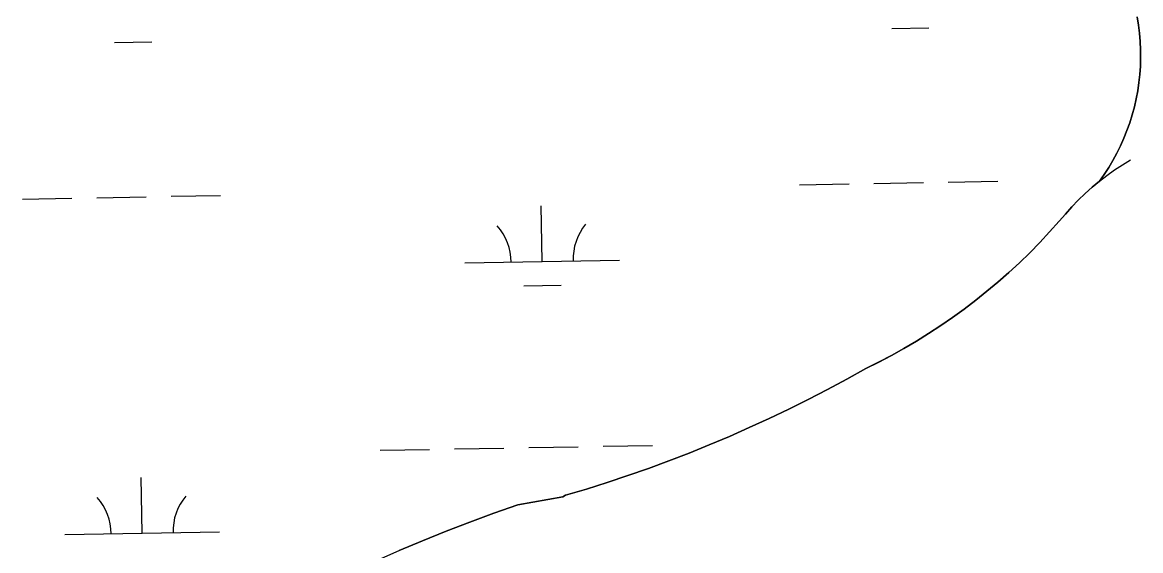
# Model space of a CAD drawing. Extents: x 3957609 to 3995875, y 234277 to 260273.
# Drawn here: x 3980805 to 3981527, y 256191 to 256532 of the extents above; entities that cross this region are included whole.
import ezdxf

# ---------------------------------------------------------------- set-up
doc = ezdxf.new("R2010")
doc.units = 0
doc.layers.add('V-TOPO-SHOR', color=7, linetype='Continuous')
doc.layers.add('V-WETL-SWMP', color=7, linetype='Continuous')

msp = doc.modelspace()

# ---------------------------------------------------------------- linework, layer by layer
at = {"layer": 'V-TOPO-SHOR'}
for points in [[(3981500.065, 256429.532), (3981503.14, 256433.89), (3981506.042, 256438.367), (3981508.767, 256442.95), (3981511.311, 256447.638), (3981513.672, 256452.42), (3981515.843, 256457.293), (3981517.826, 256462.245), (3981519.612, 256467.27), (3981521.201, 256472.362), (3981522.591, 256477.51), (3981523.779, 256482.71), (3981524.764, 256487.951), (3981525.545, 256493.229), (3981526.116, 256498.531), (3981526.485, 256503.852), (3981526.642, 256509.183), (3981526.595, 256514.516), (3981526.339, 256519.845), (3981525.874, 256525.157), (3981525.205, 256530.447), (3981524.33, 256535.71)], [(3981500.065, 256429.532), (3981504.903, 256433.28), (3981509.865, 256436.856), (3981514.952, 256440.253), (3981520.156, 256443.473)], [(3981500.065, 256429.532), (3981504.903, 256433.28), (3981509.865, 256436.856), (3981514.952, 256440.253), (3981520.156, 256443.473)], [(3981153.632, 256225.682), (3981155.287, 256226.68), (3981168.758, 256230.712), (3981182.167, 256234.953), (3981195.505, 256239.404), (3981208.774, 256244.061), (3981221.97, 256248.925), (3981235.087, 256253.994), (3981248.125, 256259.265), (3981261.078, 256264.74), (3981273.944, 256270.415), (3981286.721, 256276.29), (3981299.404, 256282.365), (3981311.991, 256288.636), (3981324.478, 256295.099), (3981336.864, 256301.759), (3981349.146, 256308.612), (3981357.478, 256312.741), (3981365.706, 256317.068), (3981373.833, 256321.59), (3981381.847, 256326.304), (3981389.748, 256331.207), (3981397.53, 256336.299), (3981405.188, 256341.57), (3981412.718, 256347.024), (3981420.118, 256352.656), (3981427.382, 256358.462), (3981434.505, 256364.44), (3981441.482, 256370.584), (3981448.315, 256376.894), (3981454.993, 256383.364), (3981461.516, 256389.991), (3981467.879, 256396.77), (3981474.078, 256403.7), (3981478.023, 256408.378), (3981482.127, 256412.914), (3981486.391, 256417.301), (3981490.804, 256421.539), (3981495.365, 256425.616), (3981500.065, 256429.532)], [(3981032.683, 256184.343), (3981047.744, 256190.944), (3981062.901, 256197.319), (3981078.155, 256203.467), (3981093.494, 256209.386), (3981108.922, 256215.078), (3981124.434, 256220.536), (3981153.632, 256225.682)]]:
    msp.add_lwpolyline(points, dxfattribs=at)
at = {"layer": 'V-WETL-SWMP'}
for p, q in [((3981524.33, 256535.71), (3981525.205, 256530.448)), ((3981365.925, 256528.291), (3981389.921, 256528.728)), ((3981525.205, 256530.448), (3981525.875, 256525.157)), ((3981525.875, 256525.157), (3981526.339, 256519.844)), ((3981526.339, 256519.844), (3981526.595, 256514.516)), ((3980864.1, 256519.167), (3980888.096, 256519.603)), ((3981526.595, 256514.516), (3981526.643, 256509.183)), ((3981526.643, 256509.183), (3981526.484, 256503.852)), ((3981526.117, 256498.531), (3981525.544, 256493.228)), ((3981526.484, 256503.852), (3981526.117, 256498.531)), ((3981525.544, 256493.228), (3981524.764, 256487.952)), ((3981524.764, 256487.952), (3981523.779, 256482.71)), ((3981522.591, 256477.51), (3981521.201, 256472.361)), ((3981523.779, 256482.71), (3981522.591, 256477.51)), ((3981521.201, 256472.361), (3981519.612, 256467.27)), ((3981517.825, 256462.244), (3981515.844, 256457.292)), ((3981519.612, 256467.27), (3981517.825, 256462.244)), ((3981515.844, 256457.292), (3981513.672, 256452.421)), ((3981511.312, 256447.638), (3981508.767, 256442.95)), ((3981513.672, 256452.421), (3981511.312, 256447.638)), ((3981508.767, 256442.95), (3981506.042, 256438.366)), ((3981503.14, 256433.891), (3981500.066, 256429.532)), ((3981506.042, 256438.366), (3981503.14, 256433.891)), ((3981306.345, 256427.191), (3981338.34, 256427.772)), ((3981354.337, 256428.063), (3981386.332, 256428.645)), ((3981402.329, 256428.936), (3981434.324, 256429.518)), ((3981500.066, 256429.532), (3981495.365, 256425.617)), ((3980852.512, 256418.938), (3980884.507, 256419.52)), ((3980900.504, 256419.811), (3980932.499, 256420.393)), ((3981490.805, 256421.538), (3981486.391, 256417.302)), ((3981495.365, 256425.617), (3981490.805, 256421.538)), ((3980804.52, 256418.066), (3980836.515, 256418.648)), ((3981140.153, 256377.731), (3981139.498, 256413.725)), ((3981482.128, 256412.914), (3981478.023, 256408.378)), ((3981486.391, 256417.302), (3981482.128, 256412.914)), ((3981478.023, 256408.378), (3981474.079, 256403.701)), ((3981474.079, 256403.701), (3981467.879, 256396.771)), ((3981461.515, 256389.991), (3981454.993, 256383.364)), ((3981467.879, 256396.771), (3981461.515, 256389.991)), ((3981454.993, 256383.364), (3981448.314, 256376.894)), ((3981090.161, 256376.822), (3981190.144, 256378.64)), ((3981448.314, 256376.894), (3981441.483, 256370.585)), ((3981441.483, 256370.585), (3981434.505, 256364.44)), ((3981128.435, 256362.084), (3981152.431, 256362.521)), ((3981434.505, 256364.44), (3981427.382, 256358.463)), ((3981427.382, 256358.463), (3981420.118, 256352.657)), ((3981412.719, 256347.025), (3981405.188, 256341.571)), ((3981420.118, 256352.657), (3981412.719, 256347.025)), ((3981405.188, 256341.571), (3981397.53, 256336.298)), ((3981397.53, 256336.298), (3981389.748, 256331.208)), ((3981381.847, 256326.305), (3981373.832, 256321.591)), ((3981389.748, 256331.208), (3981381.847, 256326.305)), ((3981373.832, 256321.591), (3981365.707, 256317.069)), ((3981357.477, 256312.741), (3981349.146, 256308.611)), ((3981365.707, 256317.069), (3981357.477, 256312.741)), ((3981349.146, 256308.611), (3981336.865, 256301.76)), ((3981336.865, 256301.76), (3981324.479, 256295.1)), ((3981324.479, 256295.1), (3981311.991, 256288.635)), ((3981299.404, 256282.364), (3981286.721, 256276.291)), ((3981311.991, 256288.635), (3981299.404, 256282.364)), ((3981286.721, 256276.291), (3981273.944, 256270.415)), ((3981273.944, 256270.415), (3981261.078, 256264.74)), ((3981261.078, 256264.74), (3981248.125, 256259.265)), ((3981035.509, 256255.737), (3981067.504, 256256.319)), ((3981083.501, 256256.61), (3981115.496, 256257.192)), ((3981131.493, 256257.483), (3981163.488, 256258.064)), ((3981179.485, 256258.355), (3981211.48, 256258.937)), ((3981235.088, 256253.993), (3981221.97, 256248.925)), ((3981248.125, 256259.265), (3981235.088, 256253.993)), ((3981221.97, 256248.925), (3981208.775, 256244.061)), ((3980881.865, 256202.193), (3980881.211, 256238.187)), ((3981195.506, 256239.404), (3981182.167, 256234.954)), ((3981208.775, 256244.061), (3981195.506, 256239.404)), ((3981182.167, 256234.954), (3981168.759, 256230.712)), ((3981153.631, 256225.683), (3981124.434, 256220.536)), ((3981155.287, 256226.679), (3981153.631, 256225.683)), ((3981168.759, 256230.712), (3981155.287, 256226.679)), ((3981124.434, 256220.536), (3981108.923, 256215.077)), ((3981093.495, 256209.387), (3981078.154, 256203.467)), ((3981108.923, 256215.077), (3981093.495, 256209.387)), ((3980831.873, 256201.284), (3980931.857, 256203.102)), ((3981078.154, 256203.467), (3981062.902, 256197.319)), ((3981062.902, 256197.319), (3981047.745, 256190.944))]:
    msp.add_line(p, q, dxfattribs=at)
for centre, start, end in [((3981084.91, 256377.201), 0.269879, 41.813537), ((3981195.378, 256379.21), 140.269876, 181.813534), ((3980826.623, 256201.664), 0.269879, 41.813537), ((3980937.09, 256203.672), 140.269876, 181.813534)]:
    msp.add_arc(centre, 35.246, start, end, dxfattribs=at)

doc.saveas('drawing.dxf')
